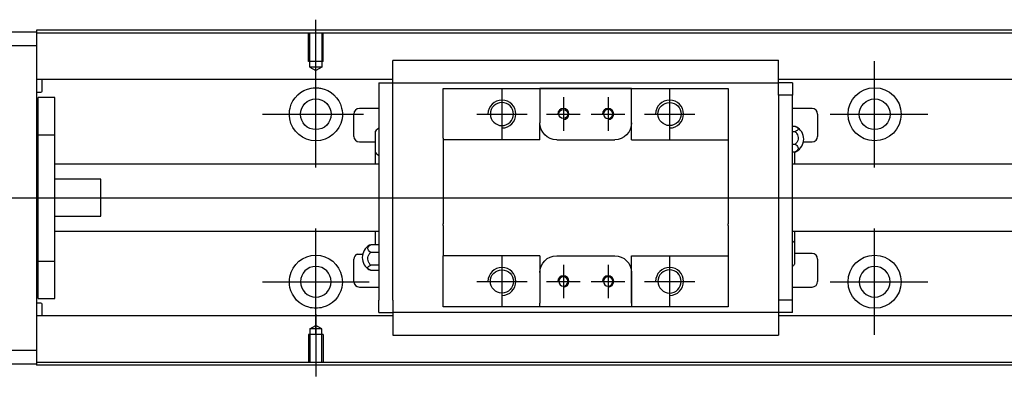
# Model space of a CAD drawing. Header units: millimetres. Extents: x -227 to 3135, y -1502 to 860.
# Tile 395 of 582: x 1141 to 1317, y -1108 to -1044. Entities that reach past the tile are written whole.
import ezdxf
from ezdxf.lldxf.tags import DXFTag

# ---------------------------------------------------------------- set-up
doc = ezdxf.new("R2010")
doc.units = ezdxf.units.MM
doc.layers.get('0').update_dxf_attribs({"linetype": 'CONTINUOUS'})
tags = doc.linetypes.add('DASHED', pattern=[25.72, 12.86, -12.86]).pattern_tags.tags
tags[6:7] = [DXFTag(74, 4), DXFTag(75, 0), DXFTag(340, '0'), DXFTag(46, 0.0), DXFTag(50, 0.0), DXFTag(44, 0.0), DXFTag(45, 0.0)]
tags[4:5] = [DXFTag(74, 4), DXFTag(75, 0), DXFTag(340, '0'), DXFTag(46, 0.0), DXFTag(50, 0.0), DXFTag(44, 0.0), DXFTag(45, 0.0)]

msp = doc.modelspace()

# ---------------------------------------------------------------- linework, layer by layer
for p, q in [((1193.51, -1055.07), (1193.51, -1043.95)), ((1193.51, -1070.42), (1193.51, -1051.37)), ((1293.51, -1070.42), (1293.51, -1051.37)), ((1226.81, -1056.35), (1226.81, -1065.35)), ((1256.81, -1056.35), (1256.81, -1065.35)), ((1237.81, -1057.85), (1237.81, -1063.85)), ((1245.81, -1057.85), (1245.81, -1063.85)), ((1183.99, -1060.9), (1202.04, -1060.9)), ((1222.31, -1060.85), (1231.31, -1060.85)), ((1234.81, -1060.85), (1240.81, -1060.85)), ((1242.81, -1060.85), (1248.81, -1060.85)), ((1252.31, -1060.85), (1261.31, -1060.85)), ((1285.57, -1060.9), (1303.04, -1060.9)), ((1079.52, -1075.85), (1217.95, -1075.85)), ((1217.95, -1075.85), (1659.52, -1075.85)), ((1193.51, -1100.42), (1193.51, -1081.37)), ((1293.51, -1100.42), (1293.51, -1081.37)), ((1200.89, -1085.94), (1201.89, -1085.94)), ((1226.81, -1086.35), (1226.81, -1095.35)), ((1256.81, -1086.35), (1256.81, -1095.35)), ((1237.81, -1087.85), (1237.81, -1093.85)), ((1245.81, -1087.85), (1245.81, -1093.85)), ((1183.99, -1090.9), (1203.04, -1090.9)), ((1222.31, -1090.85), (1231.31, -1090.85)), ((1234.81, -1090.85), (1240.81, -1090.85)), ((1242.81, -1090.85), (1248.81, -1090.85)), ((1252.31, -1090.85), (1261.31, -1090.85)), ((1285.57, -1090.9), (1303.04, -1090.9)), ((1193.51, -1096.73), (1193.51, -1107.85))]:
    msp.add_line(p, q)
at = {"linetype": 'Continuous'}
for p, q in [((1084.52, -1046.15), (1143.51, -1046.15)), ((1225.65, -1045.85), (1143.51, -1045.85)), ((1143.51, -1045.85), (1143.51, -1046.15)), ((1225.52, -1046.35), (1143.51, -1046.35)), ((1143.51, -1046.15), (1143.51, -1048.65)), ((1643.51, -1046.35), (1225.52, -1046.35)), ((1643.51, -1045.85), (1225.65, -1045.85)), ((1143.51, -1048.65), (1084.52, -1048.65)), ((1143.51, -1048.65), (1143.51, -1103.15)), ((1207.31, -1051.37), (1207.31, -1051.24)), ((1207.31, -1051.24), (1207.31, -1051.24)), ((1276.31, -1051.24), (1207.31, -1051.24)), ((1207.31, -1054.94), (1207.31, -1051.37)), ((1276.31, -1051.24), (1276.31, -1051.19)), ((1276.31, -1051.37), (1276.31, -1051.24)), ((1276.31, -1054.94), (1276.31, -1051.37)), ((1207.31, -1054.68), (1143.51, -1054.68)), ((1144.52, -1056.76), (1144.52, -1054.68)), ((1204.81, -1055.27), (1204.81, -1057.47)), ((1204.81, -1055.27), (1207.31, -1055.27)), ((1207.31, -1055.27), (1207.31, -1054.94)), ((1207.31, -1056.27), (1207.31, -1055.27)), ((1207.31, -1055.27), (1276.31, -1055.27)), ((1643.51, -1054.68), (1276.31, -1054.68)), ((1276.31, -1055.27), (1276.31, -1054.94)), ((1278.81, -1055.27), (1276.31, -1055.27)), ((1276.31, -1056.27), (1276.31, -1055.27)), ((1278.81, -1055.27), (1278.81, -1057.47)), ((1143.51, -1056.96), (1144.32, -1056.96)), ((1207.31, -1057.47), (1207.31, -1056.27)), ((1216.31, -1057.27), (1216.31, -1056.27)), ((1233.61, -1056.27), (1233.61, -1056.97)), ((1250.01, -1056.27), (1233.61, -1056.27)), ((1233.61, -1056.97), (1233.61, -1062.45)), ((1233.7, -1056.27), (1249.92, -1056.27)), ((1250.01, -1056.97), (1250.01, -1056.27)), ((1250.01, -1065.45), (1250.01, -1056.97)), ((1250.01, -1062.45), (1250.01, -1056.97)), ((1267.31, -1056.27), (1267.31, -1057.27)), ((1276.31, -1057.47), (1276.31, -1056.27)), ((1146.81, -1057.9), (1143.81, -1057.9)), ((1146.81, -1057.9), (1143.81, -1057.9)), ((1143.81, -1064.58), (1143.81, -1057.9)), ((1143.81, -1064.58), (1143.81, -1057.9)), ((1146.81, -1064.58), (1146.81, -1057.9)), ((1146.81, -1064.58), (1146.81, -1057.9)), ((1204.81, -1057.47), (1204.81, -1094.22)), ((1207.31, -1057.95), (1207.31, -1057.47)), ((1207.31, -1057.95), (1207.31, -1057.52)), ((1207.31, -1093.74), (1207.31, -1057.95)), ((1216.31, -1065.15), (1216.31, -1057.27)), ((1267.31, -1057.27), (1267.31, -1065.15)), ((1278.81, -1057.47), (1276.31, -1057.47)), ((1276.31, -1057.47), (1276.31, -1057.95)), ((1276.31, -1057.52), (1276.31, -1057.95)), ((1276.31, -1057.95), (1276.31, -1093.74)), ((1278.81, -1094.22), (1278.81, -1057.47)), ((1204.81, -1059.85), (1201.31, -1059.85)), ((1282.31, -1059.85), (1278.81, -1059.85)), ((1200.31, -1064.85), (1200.31, -1060.85)), ((1233.61, -1065.45), (1233.61, -1062.45)), ((1283.31, -1060.85), (1283.31, -1064.85)), ((1204.16, -1067.77), (1204.16, -1063.92)), ((1278.81, -1063.05), (1279.27, -1063.05)), ((1278.81, -1063.99), (1279.27, -1063.99)), ((1143.81, -1065.15), (1143.51, -1065.15)), ((1143.81, -1065.15), (1143.51, -1065.15)), ((1143.81, -1087.21), (1143.81, -1064.58)), ((1143.81, -1064.58), (1146.81, -1064.58)), ((1143.81, -1087.21), (1143.81, -1064.58)), ((1146.81, -1087.21), (1146.81, -1064.58)), ((1146.81, -1087.21), (1146.81, -1064.58)), ((1201.31, -1065.85), (1204.16, -1065.85)), ((1216.31, -1065.15), (1216.31, -1070.85)), ((1236.61, -1065.45), (1247.01, -1065.45)), ((1250.01, -1065.45), (1267.31, -1065.45)), ((1267.31, -1065.15), (1267.31, -1070.85)), ((1280.76, -1065.85), (1282.31, -1065.85)), ((1279.27, -1066.29), (1278.81, -1066.29)), ((1278.81, -1067.64), (1279.27, -1067.64)), ((1279.16, -1067.64), (1279.16, -1069.85)), ((1204.16, -1069.85), (1204.16, -1067.77)), ((1204.81, -1069.85), (1146.82, -1069.85)), ((1216.31, -1070.85), (1216.31, -1071.15)), ((1216.31, -1071.15), (1216.31, -1080.55)), ((1267.31, -1070.85), (1267.31, -1071.15)), ((1267.31, -1071.15), (1267.31, -1080.55)), ((1643.51, -1069.85), (1278.81, -1069.85)), ((1155.01, -1072.53), (1146.82, -1072.53)), ((1155.01, -1079.16), (1155.01, -1072.53)), ((1146.82, -1079.16), (1155.01, -1079.16)), ((1146.82, -1081.85), (1204.81, -1081.85)), ((1204.16, -1084.27), (1204.16, -1081.85)), ((1216.31, -1080.85), (1216.31, -1080.55)), ((1216.31, -1080.85), (1216.31, -1086.25)), ((1267.31, -1080.85), (1267.31, -1080.55)), ((1267.31, -1080.85), (1267.31, -1086.25)), ((1278.81, -1081.85), (1643.51, -1081.85)), ((1279.16, -1081.85), (1279.16, -1083.93)), ((1204.81, -1084.27), (1203.35, -1084.27)), ((1279.16, -1083.93), (1279.16, -1087.78)), ((1143.51, -1086.65), (1143.81, -1086.65)), ((1143.51, -1086.65), (1143.81, -1086.65)), ((1200.31, -1090.85), (1200.31, -1086.85)), ((1203.35, -1085.63), (1204.81, -1085.63)), ((1216.31, -1086.55), (1216.31, -1086.25)), ((1233.61, -1086.25), (1216.31, -1086.25)), ((1216.31, -1094.42), (1216.31, -1086.55)), ((1233.61, -1086.25), (1233.61, -1089.25)), ((1236.61, -1086.25), (1247.01, -1086.25)), ((1250.01, -1094.72), (1250.01, -1086.25)), ((1267.31, -1086.25), (1267.31, -1094.42)), ((1282.31, -1085.85), (1279.16, -1085.85)), ((1283.31, -1086.85), (1283.31, -1090.85)), ((1143.81, -1087.21), (1146.81, -1087.21)), ((1143.81, -1093.9), (1143.81, -1087.21)), ((1143.81, -1093.9), (1143.81, -1087.21)), ((1146.81, -1093.9), (1146.81, -1087.21)), ((1146.81, -1093.9), (1146.81, -1087.21)), ((1204.81, -1087.93), (1203.35, -1087.93)), ((1204.81, -1088.87), (1203.35, -1088.87)), ((1233.61, -1089.25), (1233.61, -1094.72)), ((1250.01, -1089.25), (1250.01, -1094.72)), ((1201.31, -1091.85), (1204.81, -1091.85)), ((1278.81, -1091.85), (1282.31, -1091.85)), ((1143.81, -1093.9), (1146.81, -1093.9)), ((1143.81, -1093.9), (1146.81, -1093.9)), ((1207.31, -1094.18), (1207.31, -1093.74)), ((1207.31, -1094.22), (1207.31, -1093.74)), ((1276.31, -1093.74), (1276.31, -1094.22)), ((1276.31, -1093.74), (1276.31, -1094.18)), ((1144.32, -1094.74), (1143.51, -1094.74)), ((1144.52, -1097.02), (1144.52, -1094.94)), ((1204.81, -1096.42), (1204.81, -1094.22)), ((1207.31, -1094.22), (1207.31, -1095.42)), ((1207.31, -1095.42), (1207.31, -1096.42)), ((1216.31, -1095.42), (1216.31, -1094.42)), ((1233.61, -1095.42), (1233.61, -1094.72)), ((1250.01, -1095.42), (1233.61, -1095.42)), ((1249.92, -1095.42), (1233.7, -1095.42)), ((1250.01, -1094.72), (1250.01, -1095.42)), ((1267.31, -1095.42), (1258.66, -1095.42)), ((1267.31, -1094.42), (1267.31, -1095.42)), ((1276.31, -1094.22), (1276.31, -1095.42)), ((1278.81, -1094.22), (1276.31, -1094.22)), ((1276.31, -1095.42), (1276.31, -1096.42)), ((1278.81, -1096.42), (1278.81, -1094.22)), ((1207.31, -1097.02), (1143.51, -1097.02)), ((1204.81, -1096.42), (1207.31, -1096.42)), ((1276.31, -1096.42), (1207.31, -1096.42)), ((1207.31, -1096.42), (1207.31, -1100.33)), ((1276.31, -1096.42), (1276.31, -1096.75)), ((1278.81, -1096.42), (1276.31, -1096.42)), ((1276.31, -1096.75), (1276.31, -1100.33)), ((1643.51, -1097.02), (1276.31, -1097.02)), ((1207.31, -1100.33), (1207.31, -1100.46)), ((1207.31, -1100.46), (1207.31, -1100.5)), ((1207.31, -1100.46), (1276.31, -1100.46)), ((1276.31, -1100.33), (1276.31, -1100.46)), ((1276.31, -1100.46), (1276.31, -1100.5)), ((1084.52, -1103.15), (1143.51, -1103.15)), ((1143.51, -1103.15), (1143.51, -1105.65)), ((1143.51, -1105.65), (1084.52, -1105.65)), ((1210.4, -1105.35), (1143.51, -1105.35)), ((1143.51, -1105.65), (1143.51, -1105.85)), ((1210.27, -1105.85), (1143.51, -1105.85)), ((1643.51, -1105.85), (1210.27, -1105.85)), ((1643.51, -1105.35), (1210.4, -1105.35))]:
    msp.add_line(p, q, dxfattribs=at)
at = {"linetype": 'DASHED'}
for p, q in [((1143.51, -1046.15), (1143.51, -1046.35)), ((1143.51, -1046.35), (1143.51, -1047.35)), ((1143.51, -1047.35), (1143.51, -1053.68)), ((1143.51, -1053.68), (1143.51, -1054.68)), ((1143.51, -1054.68), (1143.51, -1056.22)), ((1207.31, -1055.37), (1207.31, -1055.37)), ((1276.31, -1055.37), (1276.31, -1055.37)), ((1143.51, -1056.22), (1143.51, -1059.78)), ((1143.51, -1059.78), (1143.51, -1061.7)), ((1143.51, -1061.7), (1143.51, -1090)), ((1143.51, -1090), (1143.51, -1091.92)), ((1143.51, -1091.92), (1143.51, -1095.48)), ((1143.51, -1095.48), (1143.51, -1097.02)), ((1143.51, -1097.02), (1143.51, -1098.02)), ((1276.31, -1096.32), (1276.31, -1096.32)), ((1143.51, -1098.02), (1143.51, -1104.35)), ((1143.51, -1104.35), (1143.51, -1105.35)), ((1143.51, -1105.35), (1143.51, -1105.65))]:
    msp.add_line(p, q, dxfattribs=at)
at = {"linetype": 'DASHED', "ltscale": 0.1}
for p, q in [((1192.21, -1051.45), (1192.21, -1046.45)), ((1192.44, -1052.45), (1192.44, -1046.45)), ((1194.59, -1046.45), (1194.59, -1052.45)), ((1194.81, -1051.45), (1194.81, -1046.45)), ((1194.81, -1051.45), (1192.21, -1051.45)), ((1194.59, -1052.45), (1192.44, -1052.45)), ((1192.44, -1052.45), (1193.51, -1053.07)), ((1194.59, -1052.45), (1193.51, -1053.07)), ((1192.44, -1099.35), (1193.51, -1098.73)), ((1192.44, -1099.35), (1192.44, -1105.35)), ((1194.59, -1099.35), (1192.44, -1099.35)), ((1194.59, -1099.35), (1193.51, -1098.73)), ((1194.59, -1105.35), (1194.59, -1099.35)), ((1194.81, -1100.35), (1192.21, -1100.35)), ((1192.21, -1100.35), (1192.21, -1105.35)), ((1194.81, -1100.35), (1194.81, -1105.35))]:
    msp.add_line(p, q, dxfattribs=at)
at = {"linetype": 'Continuous'}
for centre, radius in [((1293.51, -1060.9), 4.75), ((1193.51, -1060.9), 2.75), ((1256.81, -1060.85), 2.07), ((1293.51, -1060.9), 2.75), ((1237.81, -1060.85), 0.825), ((1293.51, -1090.9), 4.75), ((1226.81, -1090.85), 2.07)]:
    msp.add_circle(centre, radius, dxfattribs=at)
at = {"linetype": 'Continuous', "extrusion": (0, 0, -1)}
for centre, radius in [((-1226.81, -1060.85), 2.07), ((-1245.81, -1060.85), 0.825), ((-1193.51, -1090.9), 2.75), ((-1256.81, -1090.85), 2.07), ((-1293.51, -1090.9), 2.75), ((-1237.81, -1090.85), 0.825), ((-1245.81, -1090.85), 0.825)]:
    msp.add_circle(centre, radius, dxfattribs=at)
at = {"linetype": 'Continuous'}
for centre, radius, start, end in [((1144.32, -1056.76), 0.2, 270, 0), ((1201.31, -1060.85), 1, 90, 180), ((1282.31, -1060.85), 1, 0, 90), ((1206.3, -1065.8), 2.85, 121.5132, 138.6569), ((1278.31, -1065.35), 2.5, 0, 61.7734), ((1201.31, -1064.85), 1, 180, 270), ((1278.31, -1065.35), 2.5, 298.2701, 0), ((1282.31, -1064.85), 1, 270, 0), ((1206.3, -1065.88), 2.85, 221.3431, 238.4868), ((1277.02, -1085.81), 2.85, 41.3431, 51.1006), ((1204.31, -1086.57), 2.5, 118.2701, 180), ((1201.31, -1086.85), 1, 114.7486, 180), ((1204.31, -1086.57), 2.5, 180, 241.7734), ((1282.31, -1086.85), 1, 0, 90), ((1277.02, -1085.9), 2.85, 308.8994, 318.6569), ((1201.31, -1090.85), 1, 180, 270), ((1282.31, -1090.85), 1, 270, 0), ((1144.32, -1094.94), 0.2, 0, 90)]:
    msp.add_arc(centre, radius, start, end, dxfattribs=at)
at = {"linetype": 'Continuous', "extrusion": (0, 0, -1)}
for centre, radius, start, end in [((-1193.51, -1060.9), 4.75, 13.6191, 80.1049), ((-1193.51, -1060.9), 4.75, 99.8951, 166.3809), ((-1193.51, -1060.9), 4.75, 189.6765, 350.3235), ((-1236.61, -1062.45), 3, 270, 359.96), ((-1247.01, -1062.45), 3, 180, 270), ((-1193.51, -1090.9), 4.75, 10.8558, 169.1442), ((-1236.61, -1089.25), 3, 0, 90), ((-1247.01, -1089.25), 3, 90, 180), ((-1193.51, -1090.9), 4.75, 285.2319, 347.572), ((-1193.51, -1090.9), 4.75, 192.428, 254.7681)]:
    msp.add_arc(centre, radius, start, end, dxfattribs=at)
for centre, radius in [((1226.81, -1060.85), 2.5), ((1256.81, -1060.85), 2.5), ((1237.81, -1060.85), 1), ((1245.81, -1060.85), 1), ((1226.81, -1090.85), 2.5), ((1256.81, -1090.85), 2.5), ((1237.81, -1090.85), 1), ((1245.81, -1090.85), 1)]:
    msp.add_arc(centre, radius, 270, 180)
at = {"linetype": 'Continuous'}
for points, knots in [([(1192.7, -1056.22), (1193.11, -1056.15), (1193.54, -1056.13), (1194.08, -1056.18), (1194.21, -1056.2), (1194.33, -1056.22)], [0, 0, 0, 0, 0.772987, 0.772987, 1, 1, 1, 1]), ([(1279.27, -1063.05), (1279.4, -1063.09), (1279.51, -1063.15), (1279.68, -1063.27), (1279.75, -1063.33), (1279.82, -1063.46), (1279.82, -1063.54), (1279.78, -1063.67), (1279.73, -1063.74), (1279.57, -1063.86), (1279.47, -1063.92), (1279.32, -1063.97), (1279.3, -1063.98), (1279.27, -1063.99)], [0, 0, 0, 0, 0.192078, 0.192078, 0.384156, 0.384156, 0.576234, 0.576234, 0.768312, 0.768312, 0.960389, 0.960389, 1, 1, 1, 1]), ([(1279.27, -1063.99), (1279.4, -1064.1), (1279.51, -1064.23), (1279.68, -1064.52), (1279.75, -1064.68), (1279.82, -1065), (1279.82, -1065.17), (1279.78, -1065.51), (1279.73, -1065.67), (1279.57, -1065.97), (1279.47, -1066.11), (1279.32, -1066.24), (1279.3, -1066.27), (1279.27, -1066.29)], [0, 0, 0, 0, 0.192078, 0.192078, 0.384156, 0.384156, 0.576234, 0.576234, 0.768312, 0.768312, 0.960389, 0.960389, 1, 1, 1, 1]), ([(1279.27, -1066.29), (1279.4, -1066.35), (1279.51, -1066.43), (1279.68, -1066.6), (1279.75, -1066.69), (1279.82, -1066.89), (1279.82, -1066.99), (1279.78, -1067.18), (1279.73, -1067.28), (1279.57, -1067.45), (1279.47, -1067.54), (1279.32, -1067.62), (1279.3, -1067.63), (1279.27, -1067.64)], [0, 0, 0, 0, 0.192078, 0.192078, 0.384156, 0.384156, 0.576234, 0.576234, 0.768312, 0.768312, 0.960389, 0.960389, 1, 1, 1, 1]), ([(1203.35, -1085.63), (1203.23, -1085.57), (1203.11, -1085.49), (1202.94, -1085.32), (1202.88, -1085.23), (1202.81, -1085.03), (1202.8, -1084.93), (1202.85, -1084.74), (1202.9, -1084.64), (1203.05, -1084.47), (1203.15, -1084.38), (1203.3, -1084.3), (1203.33, -1084.29), (1203.35, -1084.27)], [0, 0, 0, 0, 0.192078, 0.192078, 0.384156, 0.384156, 0.576234, 0.576234, 0.768312, 0.768312, 0.960389, 0.960389, 1, 1, 1, 1]), ([(1203.35, -1087.93), (1203.23, -1087.82), (1203.11, -1087.69), (1202.94, -1087.4), (1202.88, -1087.24), (1202.81, -1086.92), (1202.8, -1086.74), (1202.85, -1086.41), (1202.9, -1086.25), (1203.05, -1085.95), (1203.15, -1085.81), (1203.3, -1085.67), (1203.33, -1085.65), (1203.35, -1085.63)], [0, 0, 0, 0, 0.192078, 0.192078, 0.384156, 0.384156, 0.576234, 0.576234, 0.768312, 0.768312, 0.960389, 0.960389, 1, 1, 1, 1]), ([(1203.35, -1088.87), (1203.23, -1088.83), (1203.11, -1088.77), (1202.94, -1088.65), (1202.88, -1088.59), (1202.81, -1088.45), (1202.8, -1088.38), (1202.85, -1088.25), (1202.9, -1088.18), (1203.05, -1088.06), (1203.15, -1088), (1203.3, -1087.95), (1203.33, -1087.94), (1203.35, -1087.93)], [0, 0, 0, 0, 0.192078, 0.192078, 0.384156, 0.384156, 0.576234, 0.576234, 0.768312, 0.768312, 0.960389, 0.960389, 1, 1, 1, 1]), ([(1194.76, -1095.48), (1194.36, -1095.59), (1193.93, -1095.65), (1193.09, -1095.65), (1192.67, -1095.59), (1192.27, -1095.48)], [0, 0, 0, 0, 0.500461, 0.500461, 1, 1, 1, 1])]:
    msp.add_open_spline(points, degree=3, knots=knots, dxfattribs=at)
for points, degree in [([(1216.31, -1056.27), (1233.61, -1056.27)], 1), ([(1250.01, -1056.27), (1267.31, -1056.27)], 1), ([(1188.83, -1061.7), (1188.72, -1061.04), (1188.75, -1060.37), (1188.9, -1059.78)], 3), ([(1198.13, -1059.78), (1198.28, -1060.37), (1198.31, -1061.04), (1198.2, -1061.7)], 3), ([(1233.61, -1065.45), (1216.31, -1065.45)], 1), ([(1279.27, -1067.64), (1279.36, -1067.62), (1279.44, -1067.58), (1279.5, -1067.54)], 3), ([(1203.35, -1084.27), (1203.27, -1084.3), (1203.19, -1084.34), (1203.12, -1084.37)], 3), ([(1250.01, -1086.25), (1267.31, -1086.25)], 1), ([(1188.88, -1091.92), (1188.74, -1091.32), (1188.73, -1090.65), (1188.85, -1090)], 3), ([(1198.18, -1090), (1198.31, -1090.66), (1198.29, -1091.32), (1198.15, -1091.92)], 3), ([(1233.61, -1095.42), (1216.31, -1095.42)], 1), ([(1267.31, -1095.42), (1250.01, -1095.42)], 1)]:
    msp.add_open_spline(points, degree=degree, dxfattribs=at)
msp.add_rational_spline([(1233.61, -1062.45), (1233.61, -1062.45), (1233.61, -1062.45)], [0.500000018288, 0.499999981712, 0.500000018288], degree=2, dxfattribs=at)

doc.saveas('drawing.dxf')
